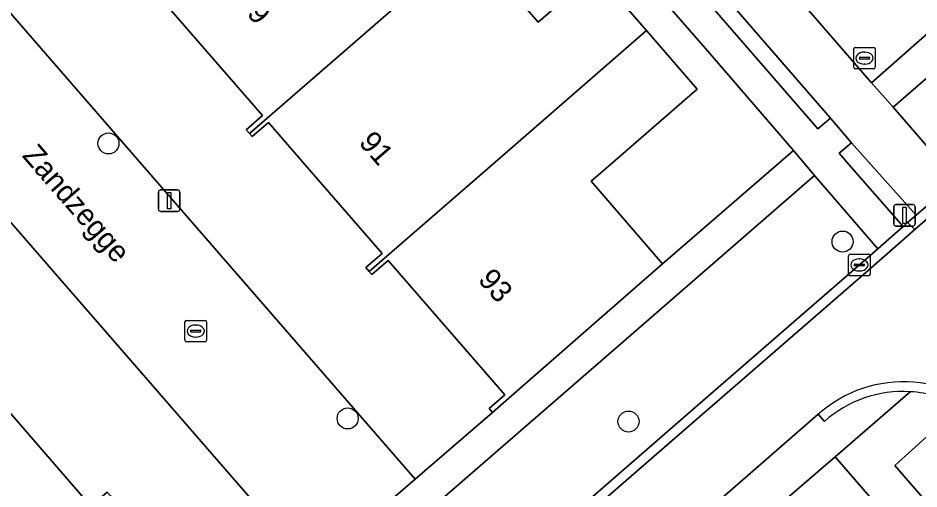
# Model space of a CAD drawing. Extents: x 155887 to 156869, y 383880 to 384678.
# Drawn here: x 156506.07 to 156547.97, y 384234.9 to 384256.81 of the extents above; entities that cross this region are included whole.
import ezdxf

# ---------------------------------------------------------------- set-up
doc = ezdxf.new("R2010")
doc.units = 0
for name, color, linetype in [('IMGEO_Boom', 7, 'Continuous'), ('IMGEO_Erf', 7, 'Continuous'), ('IMGEO_Groenvoorziening', 7, 'Continuous'), ('IMGEO_Haag', 7, 'Continuous'), ('IMGEO_Kolk', 7, 'Continuous'), ('IMGEO_Lichtmast', 7, 'Continuous'), ('IMGEO_Muur', 7, 'Continuous'), ('IMGEO_Openbare_ruimte_label', 7, 'Continuous'), ('IMGEO_Pand', 7, 'Continuous'), ('IMGEO_Pand_nummerreeks', 7, 'Continuous'), ('IMGEO_Parkeervlak_open', 7, 'Continuous'), ('IMGEO_Rijbaan_lokaal_gesloten', 7, 'Continuous'), ('IMGEO_Rijbaan_lokaal_open', 7, 'Continuous'), ('IMGEO_Rioolput', 7, 'Continuous'), ('IMGEO_Voetpad_open', 7, 'Continuous')]:
    doc.layers.add(name, color=color, linetype=linetype)

msp = doc.modelspace()

# ---------------------------------------------------------------- linework, layer by layer
at = {"layer": 'IMGEO_Boom'}
for centre in [(156510.276, 384250.978), (156544.417, 384246.41), (156521.399, 384238.184), (156534.46, 384238.04)]:
    msp.add_circle(centre, 0.489, dxfattribs=at)
at = {"layer": 'IMGEO_Erf'}
for points in [[(156500, 384263.622), (156511.827, 384250), (156524.533, 384235.366), (156528.133, 384238.467), (156527.975, 384238.648), (156528.71, 384239.284), (156523.281, 384245.538), (156522.526, 384244.883), (156522.404, 384245.023), (156522.25, 384245.201), (156523.005, 384245.856), (156519.409, 384250), (156517.715, 384251.951), (156516.959, 384251.295), (156516.835, 384251.438), (156516.683, 384251.613), (156517.438, 384252.269), (156512.147, 384258.364), (156511.392, 384257.708), (156511.266, 384257.853), (156511.116, 384258.026), (156511.872, 384258.682), (156506.58, 384264.777), (156505.825, 384264.122)], [(156527.055, 384260.317), (156530.263, 384256.623), (156532.937, 384258.944), (156535.298, 384256.224), (156537.657, 384253.507), (156533.617, 384250), (156532.719, 384249.22), (156536.049, 384245.383), (156542.133, 384250.656), (156538.145, 384255.272), (156534.736, 384259.198)], [(156504.174, 384240.191), (156509.463, 384234.099), (156510.218, 384234.754), (156510.368, 384234.581), (156510.494, 384234.436), (156509.739, 384233.781), (156515.166, 384227.529), (156515.919, 384228.186), (156516.06, 384228.023), (156519.712, 384231.205), (156503.377, 384250)]]:
    msp.add_lwpolyline(points, dxfattribs=at)
at = {"layer": 'IMGEO_Groenvoorziening'}
for points in [[(156542.839, 384263.604), (156540.033, 384261.326), (156540.64, 384260.627), (156540.212, 384260.209), (156545.764, 384253.8), (156548.914, 384256.57)], [(156538.648, 384258.172), (156538.063, 384257.673), (156543.272, 384251.663), (156543.848, 384252.157)], [(156549.928, 384255.411), (156546.774, 384252.671), (156549.083, 384250), (156549.715, 384249.269), (156550.555, 384250), (156552.862, 384252.007)], [(156545.731, 384250), (156544.829, 384251.007), (156544.25, 384250.524), (156544.707, 384250), (156547.227, 384247.106), (156547.442, 384247.292), (156547.845, 384247.642)], [(156550.654, 384222.583), (156553.701, 384225.286), (156544.066, 384236.402), (156540.977, 384233.732), (156543.926, 384230.326), (156544.012, 384230.409), (156544.577, 384229.751), (156544.493, 384229.68)]]:
    msp.add_lwpolyline(points, close=True, dxfattribs=at)
at = {"layer": 'IMGEO_Haag'}
for points in [[(156543.848, 384252.157), (156538.648, 384258.172), (156538.063, 384257.673), (156543.272, 384251.663)], [(156545.731, 384250), (156544.829, 384251.007), (156544.25, 384250.524), (156544.707, 384250), (156547.227, 384247.106), (156547.442, 384247.292), (156547.845, 384247.642)]]:
    msp.add_lwpolyline(points, close=True, dxfattribs=at)
at = {"layer": 'IMGEO_Kolk'}
for p, q in [((156544.773, 384245.825), (156545.625, 384245.825)), ((156544.698, 384244.899), (156544.698, 384245.751)), ((156545.186, 384245.605), (156545.211, 384245.605)), ((156545.699, 384245.751), (156545.699, 384244.899)), ((156544.957, 384245.319), (156544.957, 384245.331)), ((156545.395, 384245.282), (156544.997, 384245.282)), ((156545, 384245.368), (156545.398, 384245.368)), ((156545.209, 384245.045), (156545.184, 384245.045)), ((156545.441, 384245.331), (156545.441, 384245.319)), ((156545.625, 384244.825), (156544.773, 384244.825)), ((156513.834, 384241.821), (156513.834, 384242.673)), ((156513.909, 384242.747), (156514.761, 384242.747)), ((156514.322, 384242.527), (156514.347, 384242.527)), ((156514.835, 384242.673), (156514.835, 384241.821)), ((156514.093, 384242.241), (156514.093, 384242.253)), ((156514.531, 384242.204), (156514.133, 384242.204)), ((156514.136, 384242.29), (156514.534, 384242.29)), ((156514.577, 384242.253), (156514.577, 384242.241)), ((156514.761, 384241.747), (156513.909, 384241.747)), ((156514.345, 384241.967), (156514.32, 384241.967))]:
    msp.add_line(p, q, dxfattribs=at)
for points in [[(156544.773, 384245.825), (156545.625, 384245.825)], [(156544.698, 384244.899), (156544.698, 384245.751)], [(156545.699, 384245.751), (156545.699, 384244.899)], [(156545.625, 384244.825), (156544.773, 384244.825)], [(156513.834, 384241.821), (156513.834, 384242.673)], [(156513.909, 384242.747), (156514.761, 384242.747)], [(156514.835, 384242.673), (156514.835, 384241.821)], [(156514.761, 384241.747), (156513.909, 384241.747)]]:
    msp.add_lwpolyline(points, dxfattribs=at)
for centre, radius, start, end in [((156544.775, 384245.749), 0.0765, 91.552, 178.448), ((156544.775, 384245.749), 0.0765, 91.552, 178.448), ((156545.623, 384245.749), 0.0765, 1.552, 88.448), ((156545.623, 384245.749), 0.0765, 1.552, 88.448), ((156544.997, 384245.328), 0.0403, 85.8775, 175.7526), ((156544.994, 384245.318), 0.0366, 178.938, 274.7102), ((156545.398, 384245.325), 0.043, 264.8664, 352.4533), ((156545.402, 384245.33), 0.0386, 1.7309, 96.639), ((156544.775, 384244.901), 0.0765, 181.552, 268.448), ((156544.775, 384244.901), 0.0765, 181.552, 268.448), ((156545.623, 384244.901), 0.0765, 271.552, 358.448), ((156545.623, 384244.901), 0.0765, 271.552, 358.448), ((156513.911, 384242.671), 0.0765, 91.552, 178.448), ((156513.911, 384242.671), 0.0765, 91.552, 178.448), ((156514.759, 384242.671), 0.0765, 1.552, 88.448), ((156514.759, 384242.671), 0.0765, 1.552, 88.448), ((156514.133, 384242.25), 0.0403, 85.8775, 175.7526), ((156514.13, 384242.24), 0.0366, 178.938, 274.7102), ((156514.534, 384242.247), 0.043, 264.8664, 352.4533), ((156514.538, 384242.252), 0.0386, 1.7309, 96.639), ((156513.911, 384241.823), 0.0765, 181.552, 268.448), ((156513.911, 384241.823), 0.0765, 181.552, 268.448), ((156514.759, 384241.823), 0.0765, 271.552, 358.448), ((156514.759, 384241.823), 0.0765, 271.552, 358.448)]:
    msp.add_arc(centre, radius, start, end, dxfattribs=at)
for centre, major_axis, ratio, start_param, end_param in [((156545.185, 384245.325), (-0.387, 0.002), 0.722429, 4.712389, 7.853982), ((156545.21, 384245.325), (-0.39, 0.002), 0.717154, 1.570796, 4.712389), ((156514.321, 384242.247), (-0.387, 0.002), 0.722429, 4.712389, 7.853982), ((156514.346, 384242.247), (-0.39, 0.002), 0.717154, 1.570796, 4.712389)]:
    msp.add_ellipse(centre, major_axis=major_axis, ratio=ratio, start_param=start_param, end_param=end_param, dxfattribs=at)
at = {"layer": 'IMGEO_Lichtmast'}
for p, q in [((156512.7, 384248.815), (156513.49, 384248.815)), ((156513.49, 384248.815), (156512.7, 384248.815)), ((156512.6, 384247.915), (156512.6, 384248.715)), ((156512.6, 384248.715), (156512.6, 384247.915)), ((156513.59, 384248.715), (156513.59, 384247.915)), ((156513.59, 384247.915), (156513.59, 384248.715)), ((156546.798, 384247.232), (156546.798, 384248.032)), ((156546.798, 384248.032), (156546.798, 384247.232)), ((156546.898, 384248.132), (156547.688, 384248.132)), ((156547.688, 384248.132), (156546.898, 384248.132)), ((156547.788, 384248.032), (156547.788, 384247.232)), ((156547.788, 384247.232), (156547.788, 384248.032)), ((156513.49, 384247.815), (156512.7, 384247.815)), ((156512.7, 384247.815), (156513.49, 384247.815)), ((156547.688, 384247.132), (156546.898, 384247.132)), ((156546.898, 384247.132), (156547.688, 384247.132))]:
    msp.add_line(p, q, dxfattribs=at)
for points in [[(156513.02, 384248.69), (156513.17, 384248.69), (156513.17, 384247.94), (156513.02, 384247.94), (156513.02, 384248.69)], [(156547.218, 384248.007), (156547.368, 384248.007), (156547.368, 384247.257), (156547.218, 384247.257), (156547.218, 384248.007)]]:
    msp.add_lwpolyline(points, dxfattribs=at)
for centre, start, end in [((156512.7, 384248.715), 90, 180), ((156512.7, 384248.715), 90, 180), ((156513.49, 384248.715), 0, 90), ((156513.49, 384248.715), 360, 90), ((156512.7, 384247.915), 180, 270), ((156512.7, 384247.915), 180, 270), ((156513.49, 384247.915), 270, 0), ((156513.49, 384247.915), 270, 0), ((156546.898, 384248.032), 90, 180), ((156546.898, 384248.032), 90, 180), ((156547.688, 384248.032), 0, 90), ((156547.688, 384248.032), 360, 90), ((156546.898, 384247.232), 180, 270), ((156546.898, 384247.232), 180, 270), ((156547.688, 384247.232), 270, 0), ((156547.688, 384247.232), 270, 0)]:
    msp.add_arc(centre, 0.1, start, end, dxfattribs=at)
at = {"layer": 'IMGEO_Muur'}
for points in [[(156538.145, 384255.272), (156542.133, 384250.656)], [(156536.049, 384245.383), (156542.133, 384250.656)]]:
    msp.add_lwpolyline(points, dxfattribs=at)
at = {"layer": 'IMGEO_Pand'}
for points in [[(156524.792, 384258.351), (156521.575, 384262.058), (156526.513, 384266.345), (156524.16, 384269.056), (156511.266, 384257.853), (156511.392, 384257.708), (156512.147, 384258.364), (156517.438, 384252.269), (156516.683, 384251.613), (156516.835, 384251.438)], [(156535.298, 384256.224), (156532.937, 384258.944), (156530.263, 384256.623), (156527.055, 384260.317), (156524.792, 384258.351), (156516.835, 384251.438), (156516.959, 384251.295), (156517.715, 384251.951), (156519.409, 384250), (156523.005, 384245.856), (156522.25, 384245.201), (156522.404, 384245.023), (156528.133, 384250)], [(156535.298, 384256.224), (156528.133, 384250), (156522.404, 384245.023), (156522.526, 384244.883), (156523.281, 384245.538), (156528.71, 384239.284), (156527.975, 384238.648), (156528.133, 384238.467), (156528.897, 384239.125), (156532.979, 384242.697), (156536.049, 384245.383), (156532.719, 384249.22), (156533.617, 384250), (156537.657, 384253.507)], [(156504.799, 384240.996), (156500, 384236.825), (156496.844, 384234.082), (156500, 384230.446), (156500, 384230.329), (156495.203, 384226.165), (156497.561, 384223.45), (156500, 384225.57), (156510.368, 384234.581), (156510.218, 384234.754), (156509.463, 384234.099), (156504.174, 384240.191), (156504.929, 384240.846)]]:
    msp.add_lwpolyline(points, close=True, dxfattribs=at)
at = {"layer": 'IMGEO_Parkeervlak_open'}
msp.add_lwpolyline([(156524.756, 384233.539), (156526.209, 384231.896), (156527.683, 384233.191), (156529.214, 384231.44), (156536.993, 384238.198), (156545.199, 384245.326), (156546.056, 384246.081), (156543.11, 384249.489), (156533.99, 384241.564)], close=True, dxfattribs=at)
msp.add_lwpolyline([(156549.895, 384238.752), (156546.848, 384235.996), (156555.057, 384226.525), (156558.415, 384229.563), (156552.833, 384236.013), (156551.539, 384237.365)], dxfattribs=at)
at = {"layer": 'IMGEO_Rijbaan_lokaal_gesloten'}
for points in [[(156557.467, 384248.05), (156553.99, 384252.361), (156553.135, 384251.635), (156551.256, 384250), (156547.776, 384246.974), (156547.528, 384246.758), (156546.36, 384245.735), (156545.502, 384244.98), (156537.299, 384237.854), (156529.516, 384231.093), (156523.251, 384225.637), (156500, 384205.436), (156491.733, 384198.254), (156491.055, 384197.674), (156493.377, 384194.981), (156497.577, 384190.155), (156500.691, 384192.754)], [(156539.647, 384235.223), (156543.282, 384238.376)], [(156507.439, 384207.279), (156539.647, 384235.223)]]:
    msp.add_lwpolyline(points, dxfattribs=at)
msp.add_arc((156547.249, 384233.935), 5.955, 39.0403, 131.7769, dxfattribs=at)
at = {"layer": 'IMGEO_Rijbaan_lokaal_open'}
msp.add_lwpolyline([(156500, 384263.622), (156490.842, 384274.169), (156489.152, 384272.701), (156487.652, 384271.39), (156486.351, 384270.258), (156486.485, 384270.099), (156500, 384253.885), (156503.377, 384250), (156519.712, 384231.205), (156524.533, 384235.366), (156511.827, 384250)], close=True, dxfattribs=at)
for points in [[(156571.436, 384268.119), (156553.69, 384252.71), (156552.862, 384252.007), (156550.555, 384250), (156549.715, 384249.269), (156547.845, 384247.642), (156547.442, 384247.292), (156547.776, 384246.974), (156551.256, 384250), (156553.135, 384251.635), (156553.99, 384252.361), (156571.738, 384267.772)], [(156500, 384205.436), (156523.251, 384225.637), (156529.516, 384231.093), (156537.299, 384237.854), (156545.502, 384244.98), (156546.36, 384245.735), (156547.528, 384246.758), (156547.776, 384246.974), (156547.442, 384247.292), (156547.227, 384247.106), (156546.056, 384246.081), (156545.199, 384245.326), (156536.993, 384238.198), (156529.214, 384231.44), (156522.949, 384225.984), (156500, 384206.046)]]:
    msp.add_lwpolyline(points, dxfattribs=at)
at = {"layer": 'IMGEO_Rioolput'}
for p, q in [((156545.01, 384255.445), (156545.862, 384255.445)), ((156544.935, 384254.519), (156544.935, 384255.371)), ((156545.423, 384255.225), (156545.448, 384255.225)), ((156545.936, 384255.371), (156545.936, 384254.519)), ((156545.194, 384254.939), (156545.194, 384254.951)), ((156545.632, 384254.902), (156545.234, 384254.902)), ((156545.237, 384254.988), (156545.635, 384254.988)), ((156545.446, 384254.665), (156545.421, 384254.665)), ((156545.678, 384254.951), (156545.678, 384254.939)), ((156545.862, 384254.445), (156545.01, 384254.445))]:
    msp.add_line(p, q, dxfattribs=at)
for points in [[(156545.01, 384255.445), (156545.862, 384255.445)], [(156544.935, 384254.519), (156544.935, 384255.371)], [(156545.936, 384255.371), (156545.936, 384254.519)], [(156545.862, 384254.445), (156545.01, 384254.445)]]:
    msp.add_lwpolyline(points, dxfattribs=at)
for centre, radius, start, end in [((156545.012, 384255.369), 0.0765, 91.552, 178.448), ((156545.012, 384255.369), 0.0765, 91.552, 178.448), ((156545.86, 384255.369), 0.0765, 1.552, 88.448), ((156545.86, 384255.369), 0.0765, 1.552, 88.448), ((156545.234, 384254.948), 0.0403, 85.8775, 175.7526), ((156545.231, 384254.938), 0.0366, 178.938, 274.7102), ((156545.635, 384254.945), 0.043, 264.8664, 352.4533), ((156545.639, 384254.95), 0.0386, 1.7309, 96.639), ((156545.012, 384254.521), 0.0765, 181.552, 268.448), ((156545.012, 384254.521), 0.0765, 181.552, 268.448), ((156545.86, 384254.521), 0.0765, 271.552, 358.448), ((156545.86, 384254.521), 0.0765, 271.552, 358.448)]:
    msp.add_arc(centre, radius, start, end, dxfattribs=at)
for centre, major_axis, ratio, start_param, end_param in [((156545.422, 384254.945), (-0.387, 0.002), 0.722429, 4.712389, 7.853982), ((156545.447, 384254.945), (-0.39, 0.002), 0.717154, 1.570796, 4.712389)]:
    msp.add_ellipse(centre, major_axis=major_axis, ratio=ratio, start_param=start_param, end_param=end_param, dxfattribs=at)
at = {"layer": 'IMGEO_Voetpad_open'}
for points in [[(156571.506, 384274.157), (156589.163, 384289.478), (156588.136, 384290.64), (156575.908, 384279.994), (156570.802, 384275.536), (156570.129, 384274.949), (156567.876, 384273.013), (156567.118, 384272.353), (156561.989, 384267.889), (156549.742, 384257.27), (156548.914, 384256.57), (156545.764, 384253.8), (156546.774, 384252.671), (156549.928, 384255.411), (156552.862, 384252.007), (156553.69, 384252.71), (156550.727, 384256.128), (156568.496, 384271.537)], [(156521.497, 384230.686), (156524.756, 384233.539), (156533.99, 384241.564), (156543.11, 384249.489), (156542.133, 384250.656), (156536.049, 384245.383), (156532.979, 384242.697), (156528.897, 384239.125), (156528.133, 384238.467), (156524.533, 384235.366), (156519.712, 384231.205), (156516.06, 384228.023), (156508.113, 384221.097), (156498.314, 384212.563), (156490.404, 384205.705), (156486.746, 384202.533), (156487.753, 384201.388), (156500, 384212.021)]]:
    msp.add_lwpolyline(points, close=True, dxfattribs=at)
for points in [[(156538.648, 384258.172), (156543.848, 384252.157), (156544.829, 384251.007), (156545.731, 384250), (156547.845, 384247.642), (156549.715, 384249.269), (156549.083, 384250), (156546.774, 384252.671), (156545.764, 384253.8), (156540.212, 384260.209)], [(156534.736, 384259.198), (156538.145, 384255.272), (156542.133, 384250.656), (156543.11, 384249.489), (156546.056, 384246.081), (156547.227, 384247.106), (156544.707, 384250), (156544.25, 384250.524), (156544.829, 384251.007), (156543.848, 384252.157), (156543.272, 384251.663), (156538.063, 384257.673)], [(156504.508, 384202.058), (156505.425, 384202.851), (156512.123, 384208.672), (156513.039, 384209.467), (156515.05, 384211.218), (156517.346, 384213.216), (156518.263, 384214.011), (156524.939, 384219.822), (156525.856, 384220.614), (156528.027, 384222.491), (156530.174, 384224.347), (156531.089, 384225.151), (156537.787, 384230.955), (156538.702, 384231.752), (156540.977, 384233.732), (156544.066, 384236.402), (156547.567, 384239.428)], [(156547.567, 384239.428), (156544.066, 384236.402), (156553.701, 384225.286), (156550.654, 384222.583), (156551.072, 384222.102), (156551.851, 384221.205), (156552.54, 384220.411), (156555.608, 384223.079), (156556.954, 384221.495), (156553.906, 384218.839), (156554.75, 384217.861), (156557.889, 384220.434), (156563.532, 384213.929), (156560.5, 384211.26), (156561.314, 384210.312), (156561.406, 384210.206), (156564.47, 384212.88), (156566.424, 384210.624), (156563.379, 384207.936), (156564.969, 384206.103), (156565.208, 384205.827), (156568.286, 384208.47), (156578.123, 384197.159), (156581.226, 384199.862)], [(156557, 384224.286), (156560.389, 384227.273), (156558.415, 384229.563), (156555.057, 384226.525), (156546.848, 384235.996), (156549.895, 384238.752)], [(156543.57, 384238.045), (156543.282, 384238.376), (156539.647, 384235.223), (156507.439, 384207.279)], [(156543.282, 384238.376), (156543.57, 384238.045)]]:
    msp.add_lwpolyline(points, dxfattribs=at)
for centre, radius, start, end in [((156547.249, 384233.935), 5.955, 39.0403, 131.7769), ((156547.233, 384233.927), 5.511, 86.5214, 131.6509), ((156547.233, 384233.927), 5.511, 86.5214, 131.6509), ((156547.237, 384233.947), 5.491, 61.0561, 86.5596), ((156547.237, 384233.947), 5.491, 61.0561, 86.5596)]:
    msp.add_arc(centre, radius, start, end, dxfattribs=at)

# ---------------------------------------------------------------- texts
at = {"layer": 'IMGEO_Openbare_ruimte_label'}
msp.add_text('Zandzegge', height=1, rotation=310.9865, dxfattribs=at).set_placement((156506.226, 384250.39))
at = {"layer": 'IMGEO_Pand_nummerreeks'}
for s, rotation, p in [('89', 310.9598, (156516.187, 384257.556)), ('91', 310.9605, (156521.879, 384250.999)), ('93', 310.9598, (156527.422, 384244.613))]:
    msp.add_text(s, height=1, rotation=rotation, dxfattribs=at).set_placement(p)

doc.saveas('drawing.dxf')
